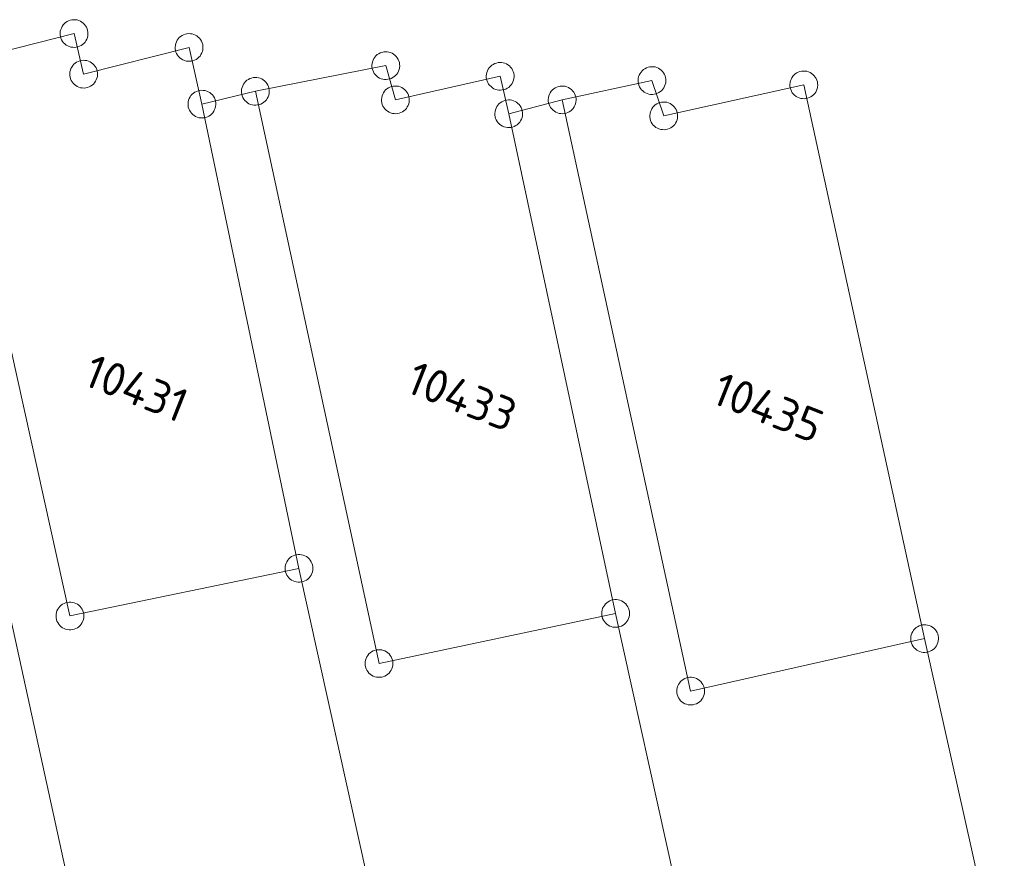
# Model space of a CAD drawing. Header units: metres. Extents: x 3425540 to 3446143, y 5432760 to 5444637.
# Tile 369 of 656: x 3441099 to 3441152, y 5438287 to 5438332. Entities that reach past the tile are written whole.
import ezdxf
from ezdxf.enums import TextEntityAlignment as Align

# ---------------------------------------------------------------- set-up
doc = ezdxf.new("R2010")
doc.units = ezdxf.units.M
doc.layers.add('B_Flurgrenzen', color=9, linetype='Continuous', lineweight=18)
doc.styles.get("Standard").update_dxf_attribs({"font": 'isocpeur.ttf'})

msp = doc.modelspace()

# ---------------------------------------------------------------- linework, layer by layer
at = {"layer": 'B_Flurgrenzen'}
for p, q in [((3441102.171, 5438331.28), (3441095.373, 5438329.552)), ((3441102.689, 5438329.091), (3441102.171, 5438331.28)), ((3441108.369, 5438330.531), (3441102.689, 5438329.091)), ((3441109.061, 5438327.477), (3441108.369, 5438330.531)), ((3441101.949, 5438299.894), (3441095.374, 5438329.552)), ((3441118.969, 5438329.551), (3441111.941, 5438328.168)), ((3441119.487, 5438327.707), (3441118.969, 5438329.551)), ((3441125.133, 5438328.975), (3441119.487, 5438327.707)), ((3441125.593, 5438326.958), (3441125.133, 5438328.975)), ((3441133.312, 5438328.745), (3441128.474, 5438327.707)), ((3441133.946, 5438326.843), (3441133.312, 5438328.745)), ((3441141.492, 5438328.514), (3441133.946, 5438326.843)), ((3441148.001, 5438298.675), (3441141.492, 5438328.514)), ((3441111.941, 5438328.168), (3441109.061, 5438327.477)), ((3441118.606, 5438297.332), (3441111.941, 5438328.168)), ((3441114.29, 5438302.459), (3441109.061, 5438327.477)), ((3441128.474, 5438327.707), (3441125.593, 5438326.958)), ((3441128.474, 5438327.707), (3441135.396, 5438295.844)), ((3441125.593, 5438326.958), (3441131.352, 5438300.03)), ((3441097.835, 5438303.942), (3441105.931, 5438266.907)), ((3441114.29, 5438302.459), (3441101.949, 5438299.894)), ((3441122.58, 5438264.875), (3441114.29, 5438302.459)), ((3441131.352, 5438300.03), (3441118.606, 5438297.332)), ((3441131.352, 5438300.03), (3441139.533, 5438262.948)), ((3441135.396, 5438295.844), (3441148.001, 5438298.675)), ((3441156.321, 5438261.461), (3441148.001, 5438298.675))]:
    msp.add_line(p, q, dxfattribs=at)
for points in [[(3441102.903, 5438331.442), (3441102.877, 5438331.533), (3441102.841, 5438331.615), (3441102.792, 5438331.701), (3441102.733, 5438331.773), (3441102.665, 5438331.836), (3441102.591, 5438331.899), (3441102.513, 5438331.948), (3441102.427, 5438331.984), (3441102.336, 5438332.012), (3441102.243, 5438332.022), (3441102.151, 5438332.026), (3441102.057, 5438332.017), (3441101.964, 5438331.996), (3441101.875, 5438331.965), (3441101.793, 5438331.922), (3441101.713, 5438331.874), (3441101.643, 5438331.811), (3441101.579, 5438331.742), (3441101.53, 5438331.665), (3441101.488, 5438331.577), (3441101.453, 5438331.491), (3441101.431, 5438331.401), (3441101.422, 5438331.302), (3441101.424, 5438331.212), (3441101.438, 5438331.118), (3441101.465, 5438331.027), (3441101.501, 5438330.945), (3441101.55, 5438330.859), (3441101.608, 5438330.787), (3441101.677, 5438330.723), (3441101.751, 5438330.661), (3441101.828, 5438330.612), (3441101.915, 5438330.576), (3441102.006, 5438330.548), (3441102.099, 5438330.538), (3441102.19, 5438330.534), (3441102.285, 5438330.543), (3441102.377, 5438330.564), (3441102.467, 5438330.595), (3441102.548, 5438330.638), (3441102.629, 5438330.685), (3441102.699, 5438330.749), (3441102.763, 5438330.818), (3441102.812, 5438330.895), (3441102.853, 5438330.983), (3441102.889, 5438331.069), (3441102.911, 5438331.159), (3441102.92, 5438331.258), (3441102.918, 5438331.348), (3441102.903, 5438331.442)], [(3441109.102, 5438330.693), (3441109.076, 5438330.784), (3441109.04, 5438330.866), (3441108.991, 5438330.952), (3441108.932, 5438331.024), (3441108.864, 5438331.087), (3441108.79, 5438331.15), (3441108.712, 5438331.199), (3441108.626, 5438331.235), (3441108.535, 5438331.263), (3441108.442, 5438331.273), (3441108.35, 5438331.277), (3441108.256, 5438331.268), (3441108.163, 5438331.247), (3441108.074, 5438331.216), (3441107.992, 5438331.173), (3441107.912, 5438331.125), (3441107.842, 5438331.062), (3441107.778, 5438330.993), (3441107.729, 5438330.916), (3441107.687, 5438330.828), (3441107.652, 5438330.742), (3441107.63, 5438330.652), (3441107.621, 5438330.553), (3441107.623, 5438330.463), (3441107.637, 5438330.369), (3441107.664, 5438330.278), (3441107.7, 5438330.196), (3441107.749, 5438330.11), (3441107.807, 5438330.038), (3441107.876, 5438329.974), (3441107.95, 5438329.912), (3441108.027, 5438329.863), (3441108.114, 5438329.827), (3441108.205, 5438329.799), (3441108.298, 5438329.789), (3441108.389, 5438329.785), (3441108.484, 5438329.794), (3441108.576, 5438329.815), (3441108.666, 5438329.846), (3441108.747, 5438329.889), (3441108.828, 5438329.936), (3441108.898, 5438330), (3441108.962, 5438330.069), (3441109.011, 5438330.146), (3441109.052, 5438330.234), (3441109.088, 5438330.32), (3441109.11, 5438330.41), (3441109.119, 5438330.509), (3441109.117, 5438330.599), (3441109.102, 5438330.693)], [(3441119.701, 5438329.713), (3441119.675, 5438329.804), (3441119.639, 5438329.886), (3441119.59, 5438329.972), (3441119.531, 5438330.044), (3441119.463, 5438330.107), (3441119.389, 5438330.17), (3441119.311, 5438330.219), (3441119.225, 5438330.255), (3441119.134, 5438330.283), (3441119.041, 5438330.293), (3441118.949, 5438330.297), (3441118.855, 5438330.288), (3441118.762, 5438330.267), (3441118.673, 5438330.236), (3441118.591, 5438330.193), (3441118.511, 5438330.145), (3441118.441, 5438330.082), (3441118.377, 5438330.013), (3441118.328, 5438329.936), (3441118.286, 5438329.848), (3441118.251, 5438329.762), (3441118.229, 5438329.672), (3441118.22, 5438329.573), (3441118.222, 5438329.483), (3441118.236, 5438329.389), (3441118.263, 5438329.298), (3441118.299, 5438329.216), (3441118.348, 5438329.13), (3441118.406, 5438329.058), (3441118.475, 5438328.994), (3441118.549, 5438328.932), (3441118.626, 5438328.883), (3441118.713, 5438328.847), (3441118.804, 5438328.819), (3441118.897, 5438328.809), (3441118.988, 5438328.805), (3441119.083, 5438328.814), (3441119.175, 5438328.835), (3441119.265, 5438328.866), (3441119.346, 5438328.909), (3441119.427, 5438328.956), (3441119.497, 5438329.02), (3441119.561, 5438329.089), (3441119.61, 5438329.166), (3441119.651, 5438329.254), (3441119.687, 5438329.34), (3441119.709, 5438329.43), (3441119.718, 5438329.529), (3441119.716, 5438329.619), (3441119.701, 5438329.713)], [(3441103.421, 5438329.253), (3441103.395, 5438329.344), (3441103.359, 5438329.426), (3441103.31, 5438329.512), (3441103.251, 5438329.584), (3441103.183, 5438329.647), (3441103.109, 5438329.71), (3441103.031, 5438329.759), (3441102.945, 5438329.795), (3441102.854, 5438329.823), (3441102.761, 5438329.833), (3441102.669, 5438329.837), (3441102.575, 5438329.828), (3441102.482, 5438329.807), (3441102.393, 5438329.776), (3441102.311, 5438329.733), (3441102.231, 5438329.685), (3441102.161, 5438329.622), (3441102.097, 5438329.553), (3441102.048, 5438329.476), (3441102.006, 5438329.388), (3441101.971, 5438329.302), (3441101.949, 5438329.212), (3441101.94, 5438329.113), (3441101.942, 5438329.023), (3441101.956, 5438328.929), (3441101.983, 5438328.838), (3441102.019, 5438328.756), (3441102.068, 5438328.67), (3441102.126, 5438328.598), (3441102.195, 5438328.534), (3441102.269, 5438328.472), (3441102.346, 5438328.423), (3441102.433, 5438328.387), (3441102.524, 5438328.359), (3441102.617, 5438328.349), (3441102.708, 5438328.345), (3441102.803, 5438328.354), (3441102.895, 5438328.375), (3441102.985, 5438328.406), (3441103.066, 5438328.449), (3441103.147, 5438328.496), (3441103.217, 5438328.56), (3441103.281, 5438328.629), (3441103.33, 5438328.706), (3441103.371, 5438328.794), (3441103.407, 5438328.88), (3441103.429, 5438328.97), (3441103.438, 5438329.069), (3441103.436, 5438329.159), (3441103.421, 5438329.253)], [(3441125.865, 5438329.137), (3441125.839, 5438329.228), (3441125.803, 5438329.31), (3441125.754, 5438329.396), (3441125.695, 5438329.468), (3441125.627, 5438329.531), (3441125.553, 5438329.594), (3441125.475, 5438329.643), (3441125.389, 5438329.679), (3441125.298, 5438329.707), (3441125.205, 5438329.717), (3441125.113, 5438329.721), (3441125.019, 5438329.712), (3441124.926, 5438329.691), (3441124.837, 5438329.66), (3441124.755, 5438329.617), (3441124.675, 5438329.569), (3441124.605, 5438329.506), (3441124.541, 5438329.437), (3441124.492, 5438329.36), (3441124.45, 5438329.272), (3441124.415, 5438329.186), (3441124.393, 5438329.096), (3441124.384, 5438328.997), (3441124.386, 5438328.907), (3441124.4, 5438328.813), (3441124.427, 5438328.722), (3441124.463, 5438328.64), (3441124.512, 5438328.554), (3441124.57, 5438328.482), (3441124.639, 5438328.418), (3441124.713, 5438328.356), (3441124.79, 5438328.307), (3441124.877, 5438328.271), (3441124.968, 5438328.243), (3441125.061, 5438328.233), (3441125.152, 5438328.229), (3441125.247, 5438328.238), (3441125.339, 5438328.259), (3441125.429, 5438328.29), (3441125.51, 5438328.333), (3441125.591, 5438328.38), (3441125.661, 5438328.444), (3441125.725, 5438328.513), (3441125.774, 5438328.59), (3441125.815, 5438328.678), (3441125.851, 5438328.764), (3441125.873, 5438328.854), (3441125.882, 5438328.953), (3441125.88, 5438329.043), (3441125.865, 5438329.137)], [(3441134.045, 5438328.907), (3441134.019, 5438328.998), (3441133.983, 5438329.08), (3441133.934, 5438329.166), (3441133.875, 5438329.238), (3441133.807, 5438329.301), (3441133.733, 5438329.364), (3441133.655, 5438329.413), (3441133.569, 5438329.449), (3441133.478, 5438329.477), (3441133.385, 5438329.487), (3441133.293, 5438329.491), (3441133.199, 5438329.482), (3441133.106, 5438329.461), (3441133.017, 5438329.43), (3441132.935, 5438329.387), (3441132.855, 5438329.339), (3441132.785, 5438329.276), (3441132.721, 5438329.207), (3441132.672, 5438329.13), (3441132.63, 5438329.042), (3441132.595, 5438328.956), (3441132.573, 5438328.866), (3441132.564, 5438328.767), (3441132.566, 5438328.677), (3441132.58, 5438328.583), (3441132.607, 5438328.492), (3441132.643, 5438328.41), (3441132.692, 5438328.324), (3441132.75, 5438328.252), (3441132.819, 5438328.188), (3441132.893, 5438328.126), (3441132.97, 5438328.077), (3441133.057, 5438328.041), (3441133.148, 5438328.013), (3441133.241, 5438328.003), (3441133.332, 5438327.999), (3441133.427, 5438328.008), (3441133.519, 5438328.029), (3441133.609, 5438328.06), (3441133.69, 5438328.103), (3441133.771, 5438328.15), (3441133.841, 5438328.214), (3441133.905, 5438328.283), (3441133.954, 5438328.36), (3441133.995, 5438328.448), (3441134.031, 5438328.534), (3441134.053, 5438328.624), (3441134.062, 5438328.723), (3441134.06, 5438328.813), (3441134.045, 5438328.907)], [(3441112.673, 5438328.33), (3441112.647, 5438328.421), (3441112.611, 5438328.503), (3441112.562, 5438328.589), (3441112.503, 5438328.661), (3441112.435, 5438328.724), (3441112.361, 5438328.787), (3441112.283, 5438328.836), (3441112.197, 5438328.872), (3441112.106, 5438328.9), (3441112.013, 5438328.91), (3441111.921, 5438328.914), (3441111.827, 5438328.905), (3441111.734, 5438328.884), (3441111.645, 5438328.853), (3441111.563, 5438328.81), (3441111.483, 5438328.762), (3441111.413, 5438328.699), (3441111.349, 5438328.63), (3441111.3, 5438328.553), (3441111.258, 5438328.465), (3441111.223, 5438328.379), (3441111.201, 5438328.289), (3441111.192, 5438328.19), (3441111.194, 5438328.1), (3441111.208, 5438328.006), (3441111.235, 5438327.915), (3441111.271, 5438327.833), (3441111.32, 5438327.747), (3441111.378, 5438327.675), (3441111.447, 5438327.611), (3441111.521, 5438327.549), (3441111.598, 5438327.5), (3441111.685, 5438327.464), (3441111.776, 5438327.436), (3441111.869, 5438327.426), (3441111.96, 5438327.422), (3441112.055, 5438327.431), (3441112.147, 5438327.452), (3441112.237, 5438327.483), (3441112.318, 5438327.526), (3441112.399, 5438327.573), (3441112.469, 5438327.637), (3441112.533, 5438327.706), (3441112.582, 5438327.783), (3441112.623, 5438327.871), (3441112.659, 5438327.957), (3441112.681, 5438328.047), (3441112.69, 5438328.146), (3441112.688, 5438328.236), (3441112.673, 5438328.33)], [(3441142.225, 5438328.676), (3441142.199, 5438328.767), (3441142.163, 5438328.849), (3441142.114, 5438328.935), (3441142.055, 5438329.007), (3441141.987, 5438329.07), (3441141.913, 5438329.133), (3441141.835, 5438329.182), (3441141.749, 5438329.218), (3441141.658, 5438329.246), (3441141.565, 5438329.256), (3441141.473, 5438329.26), (3441141.379, 5438329.251), (3441141.286, 5438329.23), (3441141.197, 5438329.199), (3441141.115, 5438329.156), (3441141.035, 5438329.108), (3441140.965, 5438329.045), (3441140.901, 5438328.976), (3441140.852, 5438328.899), (3441140.81, 5438328.811), (3441140.775, 5438328.725), (3441140.753, 5438328.635), (3441140.744, 5438328.536), (3441140.746, 5438328.446), (3441140.76, 5438328.352), (3441140.787, 5438328.261), (3441140.823, 5438328.179), (3441140.872, 5438328.093), (3441140.93, 5438328.021), (3441140.999, 5438327.957), (3441141.073, 5438327.895), (3441141.15, 5438327.846), (3441141.237, 5438327.81), (3441141.328, 5438327.782), (3441141.421, 5438327.772), (3441141.512, 5438327.768), (3441141.607, 5438327.777), (3441141.699, 5438327.798), (3441141.789, 5438327.829), (3441141.87, 5438327.872), (3441141.951, 5438327.919), (3441142.021, 5438327.983), (3441142.085, 5438328.052), (3441142.134, 5438328.129), (3441142.175, 5438328.217), (3441142.211, 5438328.303), (3441142.233, 5438328.393), (3441142.242, 5438328.492), (3441142.24, 5438328.582), (3441142.225, 5438328.676)], [(3441120.219, 5438327.869), (3441120.193, 5438327.96), (3441120.157, 5438328.042), (3441120.108, 5438328.128), (3441120.049, 5438328.2), (3441119.981, 5438328.263), (3441119.907, 5438328.326), (3441119.829, 5438328.375), (3441119.743, 5438328.411), (3441119.652, 5438328.439), (3441119.559, 5438328.449), (3441119.467, 5438328.453), (3441119.373, 5438328.444), (3441119.28, 5438328.423), (3441119.191, 5438328.392), (3441119.109, 5438328.349), (3441119.029, 5438328.301), (3441118.959, 5438328.238), (3441118.895, 5438328.169), (3441118.846, 5438328.092), (3441118.804, 5438328.004), (3441118.769, 5438327.918), (3441118.747, 5438327.828), (3441118.738, 5438327.729), (3441118.74, 5438327.639), (3441118.754, 5438327.545), (3441118.781, 5438327.454), (3441118.817, 5438327.372), (3441118.866, 5438327.286), (3441118.924, 5438327.214), (3441118.993, 5438327.15), (3441119.067, 5438327.088), (3441119.144, 5438327.039), (3441119.231, 5438327.003), (3441119.322, 5438326.975), (3441119.415, 5438326.965), (3441119.506, 5438326.961), (3441119.601, 5438326.97), (3441119.693, 5438326.991), (3441119.783, 5438327.022), (3441119.864, 5438327.065), (3441119.945, 5438327.112), (3441120.015, 5438327.176), (3441120.079, 5438327.245), (3441120.128, 5438327.322), (3441120.169, 5438327.41), (3441120.205, 5438327.496), (3441120.227, 5438327.586), (3441120.236, 5438327.685), (3441120.234, 5438327.775), (3441120.219, 5438327.869)], [(3441129.206, 5438327.869), (3441129.18, 5438327.96), (3441129.144, 5438328.042), (3441129.095, 5438328.128), (3441129.036, 5438328.2), (3441128.968, 5438328.263), (3441128.894, 5438328.326), (3441128.816, 5438328.375), (3441128.73, 5438328.411), (3441128.639, 5438328.439), (3441128.546, 5438328.449), (3441128.454, 5438328.453), (3441128.36, 5438328.444), (3441128.267, 5438328.423), (3441128.178, 5438328.392), (3441128.096, 5438328.349), (3441128.016, 5438328.301), (3441127.946, 5438328.238), (3441127.882, 5438328.169), (3441127.833, 5438328.092), (3441127.791, 5438328.004), (3441127.756, 5438327.918), (3441127.734, 5438327.828), (3441127.725, 5438327.729), (3441127.727, 5438327.639), (3441127.741, 5438327.545), (3441127.768, 5438327.454), (3441127.804, 5438327.372), (3441127.853, 5438327.286), (3441127.911, 5438327.214), (3441127.98, 5438327.15), (3441128.054, 5438327.088), (3441128.131, 5438327.039), (3441128.218, 5438327.003), (3441128.309, 5438326.975), (3441128.402, 5438326.965), (3441128.493, 5438326.961), (3441128.588, 5438326.97), (3441128.68, 5438326.991), (3441128.77, 5438327.022), (3441128.851, 5438327.065), (3441128.932, 5438327.112), (3441129.002, 5438327.176), (3441129.066, 5438327.245), (3441129.115, 5438327.322), (3441129.156, 5438327.41), (3441129.192, 5438327.496), (3441129.214, 5438327.586), (3441129.223, 5438327.685), (3441129.221, 5438327.775), (3441129.206, 5438327.869)], [(3441109.793, 5438327.639), (3441109.767, 5438327.73), (3441109.731, 5438327.812), (3441109.682, 5438327.898), (3441109.623, 5438327.97), (3441109.555, 5438328.033), (3441109.481, 5438328.096), (3441109.403, 5438328.145), (3441109.317, 5438328.181), (3441109.226, 5438328.209), (3441109.133, 5438328.219), (3441109.041, 5438328.223), (3441108.947, 5438328.214), (3441108.854, 5438328.193), (3441108.765, 5438328.162), (3441108.683, 5438328.119), (3441108.603, 5438328.071), (3441108.533, 5438328.008), (3441108.469, 5438327.939), (3441108.42, 5438327.862), (3441108.378, 5438327.774), (3441108.343, 5438327.688), (3441108.321, 5438327.598), (3441108.312, 5438327.499), (3441108.314, 5438327.409), (3441108.328, 5438327.315), (3441108.355, 5438327.224), (3441108.391, 5438327.142), (3441108.44, 5438327.056), (3441108.498, 5438326.984), (3441108.567, 5438326.92), (3441108.641, 5438326.858), (3441108.718, 5438326.809), (3441108.805, 5438326.773), (3441108.896, 5438326.745), (3441108.989, 5438326.735), (3441109.08, 5438326.731), (3441109.175, 5438326.74), (3441109.267, 5438326.761), (3441109.357, 5438326.792), (3441109.438, 5438326.835), (3441109.519, 5438326.882), (3441109.589, 5438326.946), (3441109.653, 5438327.015), (3441109.702, 5438327.092), (3441109.743, 5438327.18), (3441109.779, 5438327.266), (3441109.801, 5438327.356), (3441109.81, 5438327.455), (3441109.808, 5438327.545), (3441109.793, 5438327.639)], [(3441126.326, 5438327.12), (3441126.3, 5438327.211), (3441126.264, 5438327.293), (3441126.215, 5438327.379), (3441126.156, 5438327.451), (3441126.088, 5438327.514), (3441126.014, 5438327.577), (3441125.936, 5438327.626), (3441125.85, 5438327.662), (3441125.759, 5438327.69), (3441125.666, 5438327.7), (3441125.574, 5438327.704), (3441125.48, 5438327.695), (3441125.387, 5438327.674), (3441125.298, 5438327.643), (3441125.216, 5438327.6), (3441125.136, 5438327.552), (3441125.066, 5438327.489), (3441125.002, 5438327.42), (3441124.953, 5438327.343), (3441124.911, 5438327.255), (3441124.876, 5438327.169), (3441124.854, 5438327.079), (3441124.845, 5438326.98), (3441124.847, 5438326.89), (3441124.861, 5438326.796), (3441124.888, 5438326.705), (3441124.924, 5438326.623), (3441124.973, 5438326.537), (3441125.031, 5438326.465), (3441125.1, 5438326.401), (3441125.174, 5438326.339), (3441125.251, 5438326.29), (3441125.338, 5438326.254), (3441125.429, 5438326.226), (3441125.522, 5438326.216), (3441125.613, 5438326.212), (3441125.708, 5438326.221), (3441125.8, 5438326.242), (3441125.89, 5438326.273), (3441125.971, 5438326.316), (3441126.052, 5438326.363), (3441126.122, 5438326.427), (3441126.186, 5438326.496), (3441126.235, 5438326.573), (3441126.276, 5438326.661), (3441126.312, 5438326.747), (3441126.334, 5438326.837), (3441126.343, 5438326.936), (3441126.341, 5438327.026), (3441126.326, 5438327.12)], [(3441134.678, 5438327.005), (3441134.652, 5438327.096), (3441134.616, 5438327.178), (3441134.567, 5438327.264), (3441134.508, 5438327.336), (3441134.44, 5438327.399), (3441134.366, 5438327.462), (3441134.288, 5438327.511), (3441134.202, 5438327.547), (3441134.111, 5438327.575), (3441134.018, 5438327.585), (3441133.926, 5438327.589), (3441133.832, 5438327.58), (3441133.739, 5438327.559), (3441133.65, 5438327.528), (3441133.568, 5438327.485), (3441133.488, 5438327.437), (3441133.418, 5438327.374), (3441133.354, 5438327.305), (3441133.305, 5438327.228), (3441133.263, 5438327.14), (3441133.228, 5438327.054), (3441133.206, 5438326.964), (3441133.197, 5438326.865), (3441133.199, 5438326.775), (3441133.213, 5438326.681), (3441133.24, 5438326.59), (3441133.276, 5438326.508), (3441133.325, 5438326.422), (3441133.383, 5438326.35), (3441133.452, 5438326.286), (3441133.526, 5438326.224), (3441133.603, 5438326.175), (3441133.69, 5438326.139), (3441133.781, 5438326.111), (3441133.874, 5438326.101), (3441133.965, 5438326.097), (3441134.06, 5438326.106), (3441134.152, 5438326.127), (3441134.242, 5438326.158), (3441134.323, 5438326.201), (3441134.404, 5438326.248), (3441134.474, 5438326.312), (3441134.538, 5438326.381), (3441134.587, 5438326.458), (3441134.628, 5438326.546), (3441134.664, 5438326.632), (3441134.686, 5438326.722), (3441134.695, 5438326.821), (3441134.693, 5438326.911), (3441134.678, 5438327.005)], [(3441115.04, 5438302.459), (3441115.034, 5438302.553), (3441115.016, 5438302.642), (3441114.987, 5438302.737), (3441114.946, 5438302.819), (3441114.892, 5438302.896), (3441114.833, 5438302.973), (3441114.768, 5438303.038), (3441114.692, 5438303.091), (3441114.609, 5438303.138), (3441114.52, 5438303.168), (3441114.432, 5438303.191), (3441114.337, 5438303.203), (3441114.243, 5438303.203), (3441114.148, 5438303.191), (3441114.06, 5438303.168), (3441113.971, 5438303.138), (3441113.888, 5438303.091), (3441113.812, 5438303.038), (3441113.747, 5438302.973), (3441113.688, 5438302.896), (3441113.634, 5438302.819), (3441113.593, 5438302.737), (3441113.564, 5438302.642), (3441113.546, 5438302.553), (3441113.54, 5438302.459), (3441113.546, 5438302.365), (3441113.564, 5438302.276), (3441113.593, 5438302.181), (3441113.634, 5438302.099), (3441113.688, 5438302.022), (3441113.747, 5438301.945), (3441113.812, 5438301.88), (3441113.888, 5438301.827), (3441113.971, 5438301.78), (3441114.06, 5438301.75), (3441114.148, 5438301.727), (3441114.243, 5438301.715), (3441114.337, 5438301.715), (3441114.432, 5438301.727), (3441114.52, 5438301.75), (3441114.609, 5438301.78), (3441114.692, 5438301.827), (3441114.768, 5438301.88), (3441114.833, 5438301.945), (3441114.892, 5438302.022), (3441114.946, 5438302.099), (3441114.987, 5438302.181), (3441115.016, 5438302.276), (3441115.034, 5438302.365), (3441115.04, 5438302.459)], [(3441132.102, 5438300.03), (3441132.096, 5438300.124), (3441132.078, 5438300.213), (3441132.049, 5438300.308), (3441132.008, 5438300.39), (3441131.954, 5438300.467), (3441131.895, 5438300.544), (3441131.83, 5438300.609), (3441131.754, 5438300.662), (3441131.671, 5438300.709), (3441131.582, 5438300.739), (3441131.494, 5438300.762), (3441131.399, 5438300.774), (3441131.305, 5438300.774), (3441131.21, 5438300.762), (3441131.122, 5438300.739), (3441131.033, 5438300.709), (3441130.95, 5438300.662), (3441130.874, 5438300.609), (3441130.809, 5438300.544), (3441130.75, 5438300.467), (3441130.696, 5438300.39), (3441130.655, 5438300.308), (3441130.626, 5438300.213), (3441130.608, 5438300.124), (3441130.602, 5438300.03), (3441130.608, 5438299.936), (3441130.626, 5438299.847), (3441130.655, 5438299.752), (3441130.696, 5438299.67), (3441130.75, 5438299.593), (3441130.809, 5438299.516), (3441130.874, 5438299.451), (3441130.95, 5438299.398), (3441131.033, 5438299.351), (3441131.122, 5438299.321), (3441131.21, 5438299.298), (3441131.305, 5438299.286), (3441131.399, 5438299.286), (3441131.494, 5438299.298), (3441131.582, 5438299.321), (3441131.671, 5438299.351), (3441131.754, 5438299.398), (3441131.83, 5438299.451), (3441131.895, 5438299.516), (3441131.954, 5438299.593), (3441132.008, 5438299.67), (3441132.049, 5438299.752), (3441132.078, 5438299.847), (3441132.096, 5438299.936), (3441132.102, 5438300.03)], [(3441102.699, 5438299.894), (3441102.693, 5438299.988), (3441102.675, 5438300.077), (3441102.646, 5438300.172), (3441102.605, 5438300.254), (3441102.551, 5438300.331), (3441102.492, 5438300.408), (3441102.427, 5438300.473), (3441102.351, 5438300.526), (3441102.268, 5438300.573), (3441102.179, 5438300.603), (3441102.091, 5438300.626), (3441101.996, 5438300.638), (3441101.902, 5438300.638), (3441101.807, 5438300.626), (3441101.719, 5438300.603), (3441101.63, 5438300.573), (3441101.547, 5438300.526), (3441101.471, 5438300.473), (3441101.406, 5438300.408), (3441101.347, 5438300.331), (3441101.293, 5438300.254), (3441101.252, 5438300.172), (3441101.223, 5438300.077), (3441101.205, 5438299.988), (3441101.199, 5438299.894), (3441101.205, 5438299.8), (3441101.223, 5438299.711), (3441101.252, 5438299.616), (3441101.293, 5438299.534), (3441101.347, 5438299.457), (3441101.406, 5438299.38), (3441101.471, 5438299.315), (3441101.547, 5438299.262), (3441101.63, 5438299.215), (3441101.719, 5438299.185), (3441101.807, 5438299.162), (3441101.902, 5438299.15), (3441101.996, 5438299.15), (3441102.091, 5438299.162), (3441102.179, 5438299.185), (3441102.268, 5438299.215), (3441102.351, 5438299.262), (3441102.427, 5438299.315), (3441102.492, 5438299.38), (3441102.551, 5438299.457), (3441102.605, 5438299.534), (3441102.646, 5438299.616), (3441102.675, 5438299.711), (3441102.693, 5438299.8), (3441102.699, 5438299.894)], [(3441148.733, 5438298.837), (3441148.707, 5438298.928), (3441148.671, 5438299.01), (3441148.622, 5438299.096), (3441148.563, 5438299.168), (3441148.495, 5438299.231), (3441148.421, 5438299.294), (3441148.343, 5438299.343), (3441148.257, 5438299.379), (3441148.166, 5438299.407), (3441148.073, 5438299.417), (3441147.981, 5438299.421), (3441147.887, 5438299.412), (3441147.794, 5438299.391), (3441147.705, 5438299.36), (3441147.623, 5438299.317), (3441147.543, 5438299.269), (3441147.473, 5438299.206), (3441147.409, 5438299.137), (3441147.36, 5438299.06), (3441147.318, 5438298.972), (3441147.283, 5438298.886), (3441147.261, 5438298.796), (3441147.252, 5438298.697), (3441147.254, 5438298.607), (3441147.268, 5438298.513), (3441147.295, 5438298.422), (3441147.331, 5438298.34), (3441147.38, 5438298.254), (3441147.438, 5438298.182), (3441147.507, 5438298.118), (3441147.581, 5438298.056), (3441147.658, 5438298.007), (3441147.745, 5438297.971), (3441147.836, 5438297.943), (3441147.929, 5438297.933), (3441148.02, 5438297.929), (3441148.115, 5438297.938), (3441148.207, 5438297.959), (3441148.297, 5438297.99), (3441148.378, 5438298.033), (3441148.459, 5438298.08), (3441148.529, 5438298.144), (3441148.593, 5438298.213), (3441148.642, 5438298.29), (3441148.683, 5438298.378), (3441148.719, 5438298.464), (3441148.741, 5438298.554), (3441148.75, 5438298.653), (3441148.748, 5438298.743), (3441148.733, 5438298.837)], [(3441119.356, 5438297.332), (3441119.35, 5438297.426), (3441119.332, 5438297.515), (3441119.303, 5438297.61), (3441119.262, 5438297.692), (3441119.208, 5438297.769), (3441119.149, 5438297.846), (3441119.084, 5438297.911), (3441119.008, 5438297.964), (3441118.925, 5438298.011), (3441118.836, 5438298.041), (3441118.748, 5438298.064), (3441118.653, 5438298.076), (3441118.559, 5438298.076), (3441118.464, 5438298.064), (3441118.376, 5438298.041), (3441118.287, 5438298.011), (3441118.204, 5438297.964), (3441118.128, 5438297.911), (3441118.063, 5438297.846), (3441118.004, 5438297.769), (3441117.95, 5438297.692), (3441117.909, 5438297.61), (3441117.88, 5438297.515), (3441117.862, 5438297.426), (3441117.856, 5438297.332), (3441117.862, 5438297.238), (3441117.88, 5438297.149), (3441117.909, 5438297.054), (3441117.95, 5438296.972), (3441118.004, 5438296.895), (3441118.063, 5438296.818), (3441118.128, 5438296.753), (3441118.204, 5438296.7), (3441118.287, 5438296.653), (3441118.376, 5438296.623), (3441118.464, 5438296.6), (3441118.559, 5438296.588), (3441118.653, 5438296.588), (3441118.748, 5438296.6), (3441118.836, 5438296.623), (3441118.925, 5438296.653), (3441119.008, 5438296.7), (3441119.084, 5438296.753), (3441119.149, 5438296.818), (3441119.208, 5438296.895), (3441119.262, 5438296.972), (3441119.303, 5438297.054), (3441119.332, 5438297.149), (3441119.35, 5438297.238), (3441119.356, 5438297.332)], [(3441136.146, 5438295.844), (3441136.14, 5438295.938), (3441136.122, 5438296.027), (3441136.093, 5438296.122), (3441136.052, 5438296.204), (3441135.998, 5438296.281), (3441135.939, 5438296.358), (3441135.874, 5438296.423), (3441135.798, 5438296.476), (3441135.715, 5438296.523), (3441135.626, 5438296.553), (3441135.538, 5438296.576), (3441135.443, 5438296.588), (3441135.349, 5438296.588), (3441135.254, 5438296.576), (3441135.166, 5438296.553), (3441135.077, 5438296.523), (3441134.994, 5438296.476), (3441134.918, 5438296.423), (3441134.853, 5438296.358), (3441134.794, 5438296.281), (3441134.74, 5438296.204), (3441134.699, 5438296.122), (3441134.67, 5438296.027), (3441134.652, 5438295.938), (3441134.646, 5438295.844), (3441134.652, 5438295.75), (3441134.67, 5438295.661), (3441134.699, 5438295.566), (3441134.74, 5438295.484), (3441134.794, 5438295.407), (3441134.853, 5438295.33), (3441134.918, 5438295.265), (3441134.994, 5438295.212), (3441135.077, 5438295.165), (3441135.166, 5438295.135), (3441135.254, 5438295.112), (3441135.349, 5438295.1), (3441135.443, 5438295.1), (3441135.538, 5438295.112), (3441135.626, 5438295.135), (3441135.715, 5438295.165), (3441135.798, 5438295.212), (3441135.874, 5438295.265), (3441135.939, 5438295.33), (3441135.998, 5438295.407), (3441136.052, 5438295.484), (3441136.093, 5438295.566), (3441136.122, 5438295.661), (3441136.14, 5438295.75), (3441136.146, 5438295.844)]]:
    msp.add_lwpolyline(points, dxfattribs=at)

# ---------------------------------------------------------------- texts
for s, p in [('10431', (3441105.532, 5438312.173)), ('10433', (3441123.078, 5438311.725)), ('10435', (3441139.572, 5438311.124))]:
    msp.add_text(s, height=1.8, rotation=338.3099, dxfattribs=at).set_placement(p, align=Align.MIDDLE)

doc.saveas('drawing.dxf')
